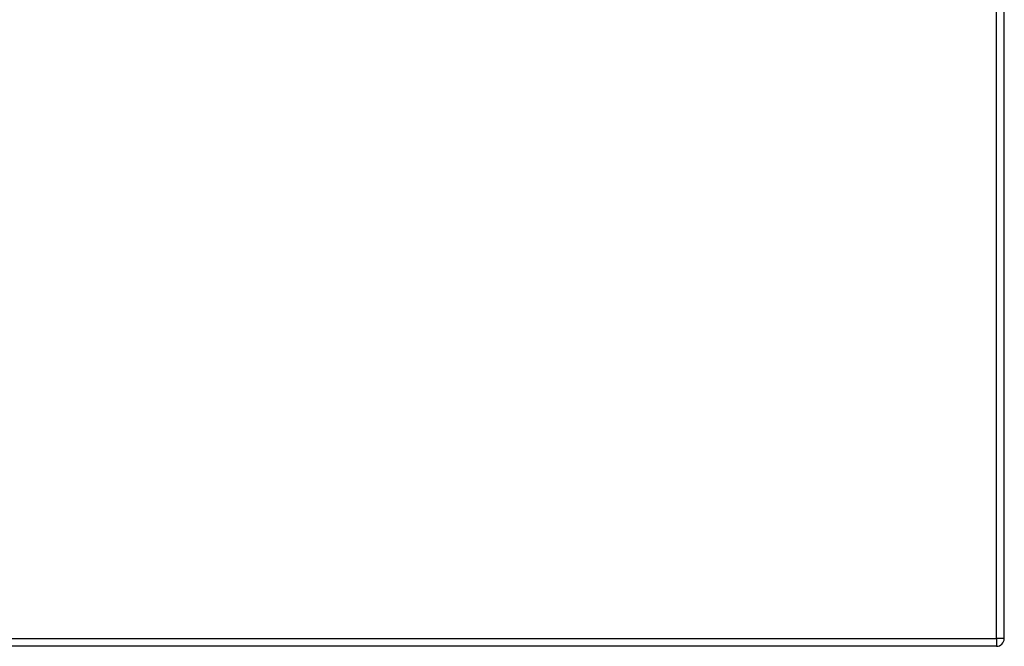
# Model space of a CAD drawing. Header units: inches. Extents: x 20 to 683, y 61 to 320.
# Tile 258 of 400: x 280 to 292, y 181 to 189. Entities that reach past the tile are written whole.
import ezdxf

# ---------------------------------------------------------------- set-up
doc = ezdxf.new("R2010")
doc.units = ezdxf.units.IN
doc.header["$MEASUREMENT"] = 0
doc.layers.add('Visible Edges(ANSI)', color=7, linetype='Continuous', lineweight=25)
doc.layers.add('Visible Tangent Edges(ANSI)', color=7, linetype='Continuous', lineweight=25)

msp = doc.modelspace()

# ---------------------------------------------------------------- linework, layer by layer
at = {"layer": 'Visible Edges(ANSI)'}
for p, q in [((292.196, 180.875), (292.196, 210.595)), ((292.097, 180.776), (220.492, 180.776))]:
    msp.add_line(p, q, dxfattribs=at)
msp.add_arc((292.097, 180.875), 0.099, 270, 0, dxfattribs=at)
at = {"layer": 'Visible Tangent Edges(ANSI)'}
for p, q in [((292.097, 180.875), (292.097, 210.595)), ((220.492, 180.875), (292.097, 180.875)), ((292.097, 180.875), (292.097, 180.776)), ((292.196, 180.875), (292.097, 180.875))]:
    msp.add_line(p, q, dxfattribs=at)

doc.saveas('drawing.dxf')
